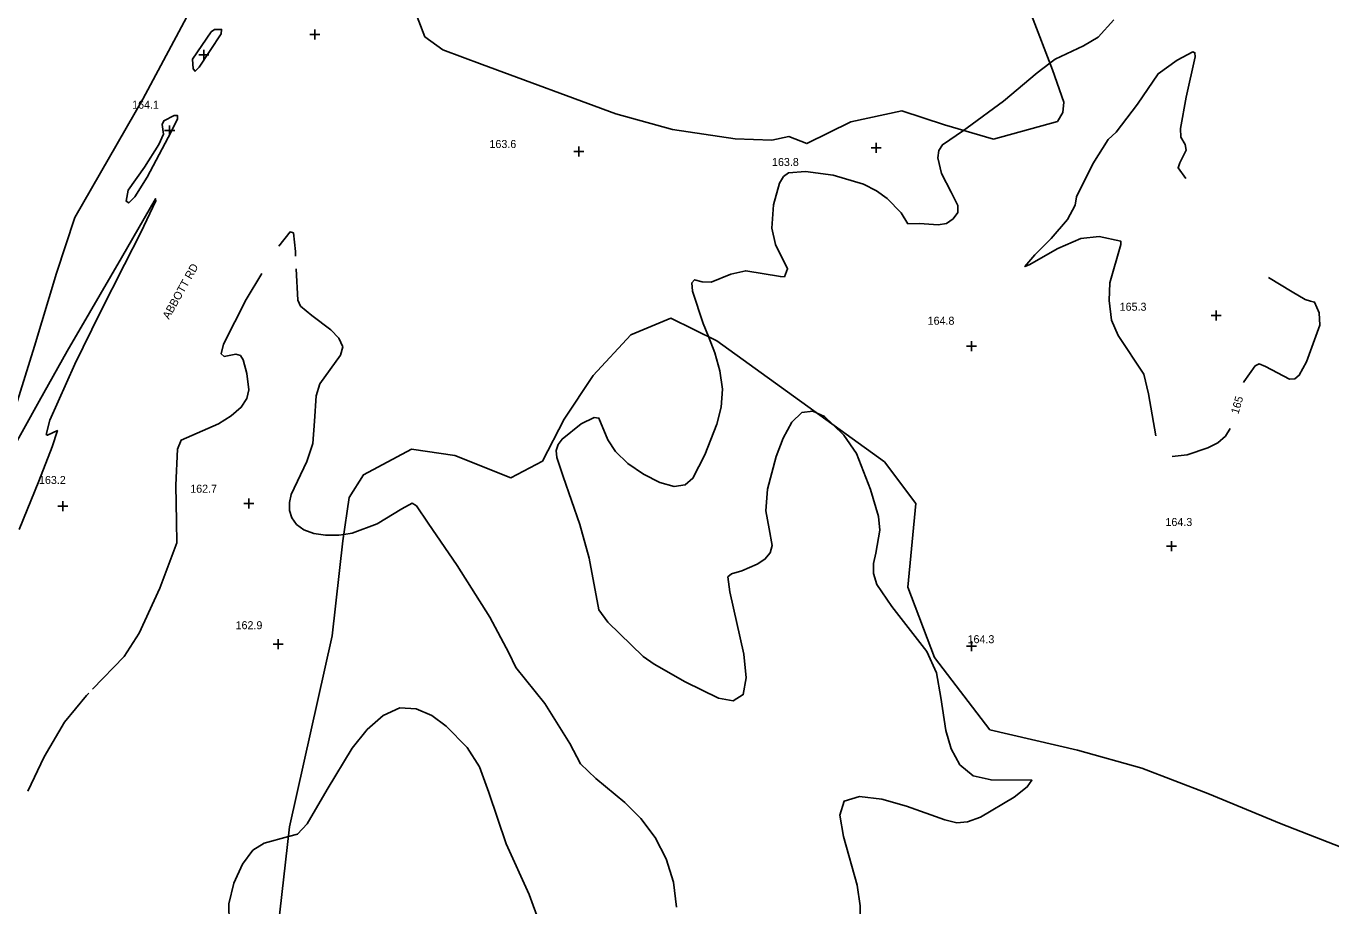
# Model space of a CAD drawing. Extents: x 1467615 to 2003689, y 770235 to 1108726.
# Drawn here: x 1998713.9 to 1999039.9, y 775010.1 to 775230.1 of the extents above; entities that cross this region are included whole.
import ezdxf

# ---------------------------------------------------------------- set-up
doc = ezdxf.new("R2010")
doc.units = 0
for name, color, linetype in [('RD_DTM_Major1', 7, 'Continuous'), ('RD_DTM_Major1_Lbl', 7, 'Continuous'), ('RD_DTM_Minor1', 7, 'Continuous'), ('RD_DTM_Minor2', 7, 'Continuous'), ('RD_DTM_Obscure', 7, 'Continuous'), ('RD_DTM_Spot_Elev', 7, 'Continuous'), ('RD_TX_Misc1', 7, 'Continuous')]:
    doc.layers.add(name, color=color, linetype=linetype)

msp = doc.modelspace()

# ---------------------------------------------------------------- linework, layer by layer
at = {"layer": 'RD_DTM_Major1'}
for points in [[(1999003.62, 775191.96), (1999001.68, 775194.63), (1999002.09, 775195.84), (1999003.72, 775199), (1999003.47, 775200.45), (1999002.39, 775202.29), (1999002.28, 775204.5), (1999003.68, 775212.27), (1999005.94, 775222.35), (1999005.87, 775223.42), (1999005.35, 775223.61), (1999001.45, 775221.51), (1998996.68, 775218.16), (1998991.52, 775210.56), (1998986.18, 775203.58), (1998984.22, 775201.72), (1998980.41, 775195.6), (1998976.3, 775187.38), (1998975.93, 775185.25), (1998974.07, 775181.7), (1998969.97, 775176.95), (1998965.88, 775172.85), (1998963.4, 775169.94), (1998964.51, 775170.35), (1998971.62, 775174.47), (1998977.39, 775176.92), (1998981.98, 775177.42), (1998987.36, 775176.3), (1998987.4, 775175.42), (1998984.66, 775165.87), (1998984.49, 775161.47), (1998985.05, 775156.5), (1998986.67, 775152.73), (1998993.15, 775142.99), (1998994.32, 775138.15), (1998996.11, 775127.64)], [(1999018.06, 775140.98), (1999018.11, 775141.13), (1999020.97, 775145.1), (1999021.97, 775145.59), (1999023.49, 775144.96), (1999029.48, 775141.76), (1999030.82, 775141.87), (1999031.95, 775142.74), (1999033.74, 775146.09), (1999037.12, 775155.27), (1999036.94, 775158.37), (1999035.79, 775161.06), (1999034.78, 775161.26), (1999033.42, 775161.7), (1999030.17, 775163.62), (1999024.29, 775167.17)], [(1999000.18, 775122.46), (1999003.95, 775122.9), (1999009.13, 775124.57), (1999011.59, 775125.87), (1999013.52, 775127.52), (1999014.66, 775129.47)]]:
    msp.add_lwpolyline(points, dxfattribs=at)
at = {"layer": 'RD_DTM_Minor1'}
for points in [[(1998985.59, 775231.61), (1998981.69, 775227.31), (1998978.08, 775225.09), (1998970.96, 775221.8), (1998969.64, 775220.79)], [(1998760.91, 775229.19), (1998760.08, 775228.61), (1998755.4, 775221.83), (1998755.57, 775219.37), (1998756.1, 775218.76), (1998757.13, 775219.83), (1998762.62, 775228.15), (1998762.69, 775229.24), (1998760.91, 775229.19)], [(1998751.68, 775206.87), (1998751.67, 775207.75), (1998750.83, 775207.72), (1998748.31, 775206.41), (1998747.87, 775205.43), (1998748.21, 775203.08), (1998747.05, 775200.44), (1998743.48, 775194.8), (1998739.4, 775189.02), (1998738.88, 775186.27), (1998739.51, 775185.87), (1998741, 775187.38), (1998744.1, 775192.28), (1998750.08, 775203.6), (1998751.68, 775206.87)], [(1998948.07, 775203.98), (1998942.84, 775200.38), (1998941.91, 775198.92), (1998941.66, 775197.16), (1998942.56, 775193.24), (1998944.96, 775188.58), (1998946.67, 775185.23), (1998946.61, 775183.42), (1998945.44, 775181.87), (1998943.81, 775180.71), (1998941.73, 775180.33), (1998937.11, 775180.67), (1998934.16, 775180.65), (1998932.5, 775183.41), (1998928.96, 775186.96), (1998926.3, 775188.85), (1998923.08, 775190.52), (1998915.49, 775192.76), (1998908.55, 775193.67), (1998904.35, 775193.35), (1998903.07, 775192.43), (1998902.08, 775190.78), (1998900.59, 775185.41), (1998900.14, 775179.51), (1998901.09, 775175.43), (1998904.11, 775169.35), (1998903.32, 775167.38), (1998902.31, 775167.44), (1998893.65, 775168.89), (1998889.91, 775168.04), (1998885.02, 775166), (1998882.8, 775166.15), (1998880.83, 775166.65), (1998880.22, 775165.9), (1998880.37, 775163.81), (1998883.05, 775155.7), (1998884.34, 775152.44)], [(1998709.88, 775123.2), (1998717.11, 775136.29), (1998724.1, 775148.77), (1998729.7, 775158.4), (1998737.66, 775172.14), (1998746.22, 775186.89), (1998746.3, 775186.41), (1998742.49, 775178.46), (1998738.43, 775170.43), (1998732.39, 775158.45), (1998726.05, 775145.55), (1998719.81, 775131.57), (1998718.84, 775127.95), (1998719.22, 775127.74), (1998721.7, 775128.91), (1998720.35, 775124.87), (1998717.03, 775116.25), (1998712.12, 775104.15)], [(1998777.02, 775175), (1998779.83, 775178.6), (1998780.63, 775178.33), (1998781.15, 775173.74), (1998781.21, 775172.53)], [(1998781.36, 775169.38), (1998781.75, 775161.52), (1998782.39, 775160.06), (1998785.21, 775157.67), (1998790.01, 775154.15), (1998792.02, 775152.04), (1998792.96, 775149.87), (1998792.43, 775147.75), (1998787.26, 775140.62), (1998786.33, 775137.64), (1998785.92, 775131.26), (1998785.46, 775125.66), (1998783.98, 775121.21), (1998780.12, 775112.98), (1998779.67, 775110.94), (1998779.69, 775108.95), (1998780.26, 775107.09), (1998781.42, 775105.46), (1998783.24, 775104.14), (1998785.72, 775103.23), (1998788.7, 775102.75), (1998791.98, 775102.76), (1998793.22, 775102.95)], [(1998730.47, 775064.24), (1998738.34, 775072.47), (1998742.08, 775078.24), (1998747.28, 775089.54), (1998751.54, 775100.88), (1998751.43, 775106.15), (1998751.23, 775115.26), (1998751.7, 775124.31), (1998752.64, 775126.55), (1998761.92, 775130.65), (1998765.12, 775132.62), (1998767.63, 775134.76), (1998769.03, 775136.93), (1998769.51, 775139.08), (1998769.01, 775143.2), (1998768.12, 775146.63), (1998767.4, 775147.7), (1998766.29, 775148.07), (1998763.35, 775147.46), (1998762.61, 775148.09), (1998763.18, 775150.55), (1998768.83, 775161.67), (1998772.73, 775168.22)], [(1998911.48, 775133.27), (1998913.31, 775132.42), (1998915.49, 775130.36)], [(1998714.26, 775038.79), (1998718.34, 775047.38), (1998723.46, 775056), (1998728.97, 775062.67), (1998729.57, 775063.3)], [(1998775.28, 774991.06), (1998774.8, 774992.1), (1998771.85, 774995.95), (1998766.13, 775002.21), (1998764.57, 775005.92), (1998764.52, 775010.63), (1998765.76, 775015.76), (1998767.9, 775020.49), (1998770.54, 775024.01), (1998773.35, 775025.76), (1998779.41, 775027.42)]]:
    msp.add_lwpolyline(points, dxfattribs=at)
at = {"layer": 'RD_DTM_Minor2'}
for points in [[(1998969.64, 775220.79), (1998966.47, 775218.37), (1998958.03, 775211.31), (1998948.98, 775204.6), (1998948.07, 775203.98)], [(1998884.34, 775152.44), (1998885.96, 775148.33), (1998887.21, 775143.88), (1998887.81, 775139.3), (1998887.5, 775134.82), (1998886.46, 775130.54), (1998883.46, 775122.85), (1998880.48, 775117.01), (1998878.51, 775115.37), (1998875.8, 775114.96), (1998872.19, 775115.94), (1998868.13, 775118), (1998864.24, 775120.73), (1998861.12, 775123.71), (1998859.22, 775126.57), (1998856.96, 775132.03), (1998855.82, 775132.2), (1998852.55, 775130.58), (1998847.79, 775126.82), (1998846.81, 775125.47), (1998846.33, 775123.97), (1998846.43, 775122.22), (1998848.03, 775117.43), (1998852.21, 775105.48), (1998854.5, 775097.01), (1998856.99, 775084.13), (1998859.21, 775081.03), (1998868.05, 775072.44), (1998870.74, 775070.49), (1998878.56, 775066.11), (1998886.84, 775062.01), (1998890.54, 775061.39), (1998893.02, 775062.91), (1998893.77, 775067.11), (1998893.22, 775073.05), (1998889.71, 775088.62), (1998889.16, 775092.33), (1998890.12, 775093.14), (1998892.68, 775093.82), (1998896.54, 775095.49), (1998898.43, 775096.77), (1998899.75, 775098.34), (1998900.23, 775100.18), (1998899.54, 775104.39), (1998898.69, 775108.84), (1998899.11, 775114.25), (1998901.24, 775122.41), (1998902.99, 775127.05), (1998905.14, 775131.01), (1998907.65, 775133.43), (1998910.45, 775133.74), (1998911.48, 775133.27)], [(1998915.49, 775130.36), (1998918.18, 775127.82), (1998921.34, 775123.18), (1998924.83, 775114.21), (1998926.81, 775107.44), (1998927.17, 775104.06), (1998926.16, 775098.3), (1998925.59, 775095.72), (1998925.56, 775093.15), (1998926.43, 775090.48), (1998930.15, 775084.91), (1998938.91, 775073.72), (1998941.32, 775068.31), (1998942.36, 775062.22), (1998943.65, 775053.93), (1998944.99, 775049.35), (1998947.17, 775045.35), (1998950.48, 775042.62), (1998954.95, 775041.59), (1998965.16, 775041.49), (1998964, 775039.81), (1998960.71, 775037.27), (1998952.29, 775032.3), (1998949.1, 775031.08), (1998946.39, 775030.88), (1998943.4, 775031.58), (1998933.79, 775034.98), (1998927.62, 775036.73), (1998922.04, 775037.44), (1998918.28, 775036.29), (1998917.17, 775032.75), (1998918.05, 775027.44), (1998921.53, 775015.29), (1998922.27, 775010.11), (1998922.18, 775005.78)], [(1998793.22, 775102.95), (1998795.33, 775103.27), (1998801.58, 775105.61), (1998807.74, 775109.36), (1998810.29, 775110.75), (1998811.41, 775110.09), (1998814.3, 775105.76), (1998821.56, 775095.15), (1998829.69, 775082.25), (1998834.46, 775073.34), (1998836.23, 775069.67), (1998843.48, 775060.71), (1998849.68, 775050.68), (1998852.39, 775045.63), (1998856.21, 775041.92), (1998863.44, 775035.89), (1998867.45, 775031.89), (1998871.04, 775027.21), (1998873.79, 775021.85), (1998875.57, 775015.98), (1998876.32, 775009.78)], [(1998779.41, 775027.42), (1998781.63, 775028.02), (1998784.09, 775030.63), (1998789.07, 775039.21), (1998795.31, 775049.53), (1998799.06, 775054.16), (1998803.06, 775057.69), (1998807.2, 775059.56), (1998811.32, 775059.39), (1998815.25, 775057.67), (1998818.8, 775055.05), (1998824.07, 775049.7), (1998827.14, 775044.87), (1998829.48, 775038.46), (1998833.79, 775025.63), (1998839.55, 775012.95), (1998842.09, 775005.86)]]:
    msp.add_lwpolyline(points, dxfattribs=at)
at = {"layer": 'RD_DTM_Obscure'}
for points in [[(1998761.7, 775246.83), (1998743.05, 775211.78), (1998726.04, 775182.17), (1998721.42, 775168.28), (1998715.96, 775150.05), (1998711.27, 775135.02)], [(1998955.56, 775201.79), (1998943.35, 775205.36), (1998932.66, 775208.84), (1998919.9, 775206.14), (1998908.89, 775200.67), (1998904.41, 775202.45), (1998900.15, 775201.55), (1998890.99, 775201.89), (1998875.34, 775204.23), (1998861.22, 775208.1), (1998827.81, 775220.45), (1998817.98, 775224.17), (1998813.49, 775227.39), (1998810.5, 775235.21)], [(1998965.03, 775232.76), (1998970.27, 775219.16), (1998973.15, 775211.06), (1998972.9, 775208.49), (1998971.53, 775206.18), (1998955.56, 775201.79)], [(1998773.84, 774978.33), (1998779.68, 775029.84), (1998790.29, 775077.63), (1998792.99, 775101.37), (1998794.57, 775112.18), (1998798.15, 775117.89), (1998810.17, 775124.27), (1998820.97, 775122.69), (1998834.98, 775117.11), (1998842.87, 775121.24), (1998848.26, 775131.82), (1998855.57, 775142.67), (1998864.95, 775152.83), (1998874.94, 775157.03), (1998886.47, 775151.4), (1998928.31, 775121.07), (1998936.13, 775110.67), (1998934.15, 775089.75), (1998940.79, 775072.15), (1998954.67, 775054.13), (1998976.58, 775049.04), (1998992.58, 775044.48), (1999009.07, 775038.17), (1999027.39, 775030.6), (1999044.06, 775024.08)]]:
    msp.add_lwpolyline(points, dxfattribs=at)
at = {"layer": 'RD_DTM_Spot_Elev'}
for p, q in [((1998784.73, 775227.99), (1998787.23, 775227.99)), ((1998785.98, 775226.74), (1998785.98, 775229.24)), ((1998758.23, 775221.62), (1998758.23, 775224.12)), ((1998756.98, 775222.87), (1998759.48, 775222.87)), ((1998749.73, 775202.74), (1998749.73, 775205.24)), ((1998748.48, 775203.99), (1998750.98, 775203.99)), ((1998850.73, 775198.69), (1998853.23, 775198.69)), ((1998851.98, 775197.44), (1998851.98, 775199.94)), ((1998924.97, 775199.64), (1998927.47, 775199.64)), ((1998926.22, 775198.39), (1998926.22, 775200.89)), ((1999011.16, 775156.45), (1999011.16, 775158.95)), ((1999009.91, 775157.7), (1999012.41, 775157.7)), ((1998948.8, 775150.04), (1998951.3, 775150.04)), ((1998950.05, 775148.79), (1998950.05, 775151.29)), ((1998721.8, 775110.05), (1998724.3, 775110.05)), ((1998723.05, 775108.8), (1998723.05, 775111.3)), ((1998768.27, 775110.72), (1998770.77, 775110.72)), ((1998769.52, 775109.47), (1998769.52, 775111.97)), ((1998998.8, 775100.04), (1999001.3, 775100.04)), ((1999000.05, 775098.79), (1999000.05, 775101.29)), ((1998775.55, 775075.52), (1998778.05, 775075.52)), ((1998776.8, 775074.27), (1998776.8, 775076.77)), ((1998948.8, 775075.04), (1998951.3, 775075.04)), ((1998950.05, 775073.79), (1998950.05, 775076.29))]:
    msp.add_line(p, q, dxfattribs=at)

# ---------------------------------------------------------------- texts
at = {"layer": 'RD_DTM_Major1_Lbl'}
msp.add_text('165', height=2, rotation=73.6201, dxfattribs=at).set_placement((1999016.73, 775132.9))
at = {"layer": 'RD_DTM_Spot_Elev'}
for s, p in [('164.1', (1998740.36, 775209.4)), ('163.6', (1998829.63, 775199.58)), ('163.8', (1998900.22, 775195.08)), ('165.3', (1998987.08, 775158.89)), ('164.8', (1998939.1, 775155.39)), ('163.2', (1998717.08, 775115.57)), ('162.7', (1998754.87, 775113.39)), ('164.3', (1998998.52, 775105.07)), ('162.9', (1998766.2, 775079.26)), ('164.3', (1998949.08, 775075.76))]:
    msp.add_text(s, height=2, dxfattribs=at).set_placement(p)
at = {"layer": 'RD_TX_Misc1'}
msp.add_text('ABBOTT RD', height=2, rotation=60.9454, dxfattribs=at).set_placement((1998749.55, 775156.6))

doc.saveas('drawing.dxf')
